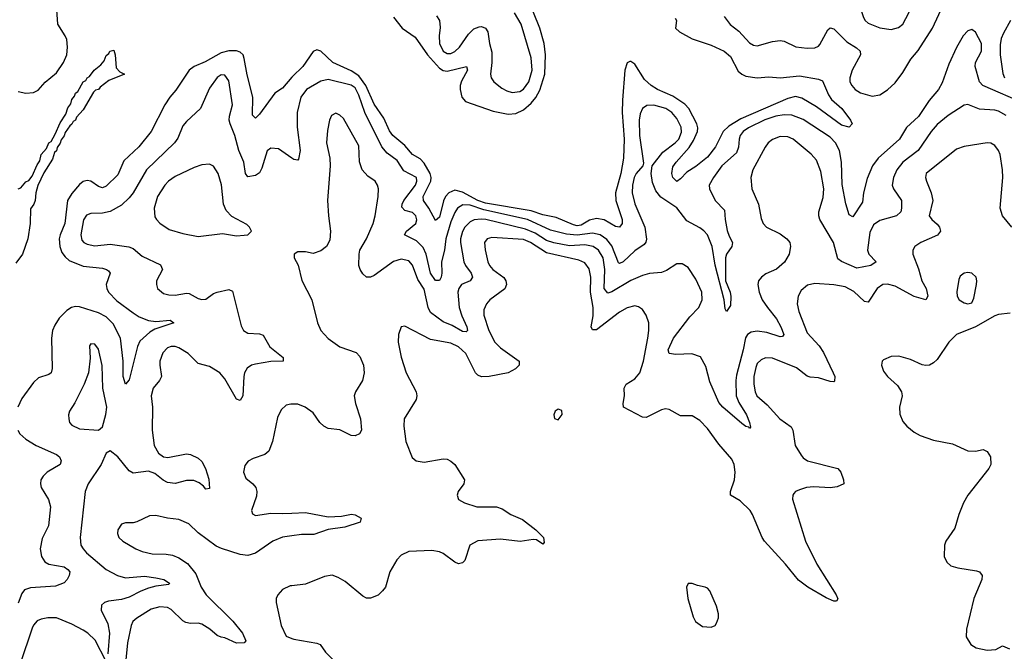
# Model space of a CAD drawing. Header units: inches. Extents: x 1649636 to 1815363, y 506543 to 641975.
# Tile 580 of 656: x 1748578 to 1753720, y 586515 to 589814. Entities that reach past the tile are written whole.
import ezdxf

# ---------------------------------------------------------------- set-up
doc = ezdxf.new("R2010")
doc.units = ezdxf.units.IN
doc.header["$MEASUREMENT"] = 0
doc.layers.add('B7548', color=7, linetype='Continuous')
doc.layers.add('B7558', color=7, linetype='Continuous')

msp = doc.modelspace()

# ---------------------------------------------------------------- linework, layer by layer
at = {"layer": 'B7548', "color": 5}
for points, elevation in [([(1748570, 589439.1), (1748610, 589430.2), (1748650, 589433.1), (1748673.8, 589446.2), (1748711.4, 589488.6), (1748770, 589536.9), (1748806.5, 589590), (1748823.7, 589630), (1748827.4, 589670), (1748823.5, 589710), (1748816.2, 589730), (1748776.5, 589790), (1748769.9, 589889.9), (1748753, 589970), (1748758.4, 590000)], 420), ([(1748569.9, 588930), (1748583.6, 588936.4), (1748610, 588967.7), (1748625.3, 588974.7), (1748644, 588996), (1748670, 589056.3), (1748683.3, 589076.7), (1748690, 589110.4), (1748718, 589142), (1748730, 589170.3), (1748741.7, 589178.3), (1748763.7, 589216.3), (1748790, 589275.5), (1748819.2, 589320.8), (1748830, 589353), (1748844.7, 589375.3), (1748850, 589398), (1748865, 589415), (1748870, 589430.3), (1748881.7, 589438.3), (1748910, 589490.2), (1748923.5, 589496.5), (1748929.8, 589510), (1748942.6, 589517.4), (1748966.3, 589550), (1749002.3, 589577.7), (1749020.1, 589599.9), (1749030, 589626.8), (1749043.3, 589636.7), (1749049.7, 589650), (1749070, 589654.9), (1749077.1, 589630), (1749082, 589562), (1749101.1, 589541.1), (1749126, 589530), (1749043.4, 589496.6), (1748998.3, 589461.7), (1748990.4, 589450), (1748974.7, 589445.3), (1748964.4, 589435.6), (1748910, 589343.7), (1748875.3, 589304.8), (1748870, 589289.7), (1748857.7, 589282.3), (1748850, 589267.6), (1748839.9, 589260.1), (1748815.8, 589224.2), (1748810, 589207), (1748794, 589186), (1748790, 589169.4), (1748773.9, 589146.1), (1748770, 589129.5), (1748760.5, 589119.5), (1748750, 589086), (1748705.1, 589014.9), (1748672.8, 588947.2), (1748662, 588910), (1748659.1, 588870), (1748652.7, 588850), (1748634.4, 588825.6), (1748633, 588750), (1748621.4, 588670), (1748593.3, 588590), (1748557.7, 588542.3)], 380), ([(1750000, 589514.2), (1749950, 589456.9), (1749910, 589429.7), (1749830, 589319.8), (1749810, 589300.4), (1749794.7, 589314.8), (1749795.8, 589410), (1749765.7, 589525.7), (1749750, 589611.8), (1749745.2, 589630), (1749730, 589643.9), (1749710, 589650.8), (1749671.2, 589651.2), (1749630, 589640.8), (1749546, 589594), (1749490.1, 589570), (1749462.9, 589550), (1749394.3, 589445.7), (1749362.2, 589410), (1749335.7, 589370), (1749264.3, 589230), (1749200.9, 589150), (1749122.7, 589077.3), (1749090, 589003.2), (1749030, 588944.1), (1749010, 588936.5), (1748990, 588943.2), (1748950, 588970.5), (1748930, 588973.6), (1748910, 588968.4), (1748890, 588953.4), (1748850, 588906.8), (1748827.5, 588870), (1748813.5, 588750), (1748788.7, 588690), (1748784.9, 588670), (1748787.9, 588630), (1748798.8, 588598.8), (1748815, 588575), (1748836.5, 588556.5), (1748910, 588526.7), (1749010, 588516), (1749031.8, 588510), (1749041.9, 588501.9), (1749051.1, 588490), (1749030.2, 588430), (1749033.2, 588410), (1749042.7, 588390), (1749086, 588346), (1749170, 588282.1), (1749201.7, 588261.7), (1749250, 588243.2), (1749290, 588237.1), (1749364.1, 588244.1), (1749384, 588230), (1749283.3, 588196.7), (1749258.3, 588181.7), (1749205.8, 588134.2), (1749193, 588107), (1749150, 587932.3), (1749130, 587909.5), (1749118.5, 587950), (1749118.4, 588030), (1749104.9, 588150), (1749066, 588226), (1749030, 588261.4), (1748990, 588282.1), (1748890, 588314.5), (1748870, 588316.3), (1748849.6, 588310.4), (1748825.2, 588294.8), (1748784.8, 588255.2), (1748761.4, 588218.6), (1748750.1, 588190), (1748744, 588150), (1748748.3, 587991.7), (1748741.7, 587970), (1748730, 587960.4), (1748677.2, 587942.8), (1748650, 587919.7), (1748590, 587835.4), (1748568.7, 587790)], 420), ([(1750000, 589090.6), (1749930, 589139.7), (1749890, 589143.6), (1749870, 589129.3), (1749842.2, 589037.8), (1749830, 589013.6), (1749810, 589000.9), (1749770, 588992.8), (1749758.2, 589010), (1749748.6, 589070), (1749723.2, 589130), (1749702.4, 589210), (1749676.5, 589270), (1749672.3, 589290), (1749673.2, 589310), (1749689.8, 589370), (1749670, 589495.1), (1749650, 589525.1), (1749630, 589525.4), (1749610, 589512.4), (1749570, 589457), (1749523.1, 589350), (1749450, 589283.1), (1749430, 589258.9), (1749404.4, 589195.6), (1749386.2, 589170), (1749240.9, 589030), (1749170.8, 588910), (1749150, 588884.1), (1749110, 588846), (1749050, 588811.6), (1749010, 588802.8), (1748950, 588801.4), (1748927.6, 588792.4), (1748911, 588769), (1748898.3, 588690), (1748903.2, 588663.2), (1748913.1, 588650), (1748930, 588640.9), (1748970, 588632.4), (1749050, 588642.2), (1749148, 588628), (1749170, 588618.2), (1749218.1, 588578.1), (1749312.9, 588532.9), (1749324.6, 588510), (1749293.4, 588450), (1749292, 588430), (1749298.4, 588410), (1749330, 588383.7), (1749356.3, 588376.3), (1749390, 588374.7), (1749450, 588385.8), (1749463.7, 588383.7), (1749510, 588358), (1749530, 588351.8), (1749550, 588353.7), (1749590, 588383.1), (1749610, 588391.3), (1749670, 588404.9), (1749690, 588396.3), (1749735.5, 588215.5), (1749747, 588190), (1749770, 588176.9), (1749830, 588173), (1749850, 588165.7), (1749884.6, 588104.6), (1749954.9, 588050), (1749954, 588030), (1749890, 588028.6), (1749810, 588015.2), (1749788.8, 588010), (1749765.4, 587994.6), (1749752.4, 587970), (1749748.8, 587950), (1749744.2, 587850), (1749730, 587824.5), (1749710, 587832), (1749650, 587937.4), (1749624, 587970), (1749570, 588003.1), (1749510, 588017.6), (1749457.2, 588070), (1749410, 588099.4), (1749390, 588106.3), (1749370, 588107.1), (1749350, 588099.3), (1749325.7, 588074.3), (1749310.3, 588030.3), (1749309.2, 588010), (1749319, 587950), (1749309, 587930), (1749275.5, 587890), (1749264.6, 587850), (1749271, 587790), (1749270.1, 587670.1), (1749280.4, 587590), (1749302.3, 587550), (1749330, 587530.2), (1749352.6, 587527.4), (1749450, 587546), (1749470, 587543.6), (1749510, 587524.4), (1749530, 587506.7), (1749549.1, 587470), (1749566, 587414), (1749570, 587366), (1749550, 587360.9), (1749537.6, 587377.6), (1749515.3, 587395.3), (1749487.3, 587407.3), (1749450, 587406.8), (1749390, 587392), (1749350, 587397.4), (1749328.2, 587408.2), (1749284, 587444), (1749250, 587456.6), (1749170, 587445.8), (1749150, 587457.8), (1749090, 587529.8), (1749050, 587562), (1749030, 587549.2), (1749003.5, 587490), (1748935.8, 587390), (1748920.5, 587350), (1748893.5, 587110), (1748897.8, 587070), (1748909.2, 587050), (1748926.5, 587030), (1749030, 586942.2), (1749088.7, 586910), (1749130, 586898.9), (1749230, 586906.7), (1749290, 586899.2), (1749330.3, 586890), (1749360.4, 586870), (1749356.7, 586863.3), (1749290, 586855), (1749250, 586844.9), (1749210, 586829.5), (1749150, 586797.4), (1749110, 586786.2), (1749042.8, 586777.2), (1749021.6, 586770), (1749004.8, 586755.2), (1749003.2, 586730), (1749037.9, 586657.9), (1749047.5, 586610), (1749038.6, 586501.4)], 440), ([(1750000, 587806.5), (1749993.6, 587806.4), (1749970, 587801.3), (1749943.1, 587776.9), (1749923.7, 587736.3), (1749899.2, 587610), (1749879.4, 587560.6), (1749858, 587542), (1749797.3, 587522.7), (1749771.5, 587508.5), (1749754.3, 587485.7), (1749746.7, 587450), (1749759.3, 587419.3), (1749796, 587390), (1749812.2, 587370), (1749816.3, 587350), (1749814.1, 587325.9), (1749788, 587250), (1749793.2, 587233.2), (1749810, 587223.8), (1749890, 587236.6), (1749950, 587234.2), (1750000, 587236.2)], 460), ([(1748568, 587670), (1748579.7, 587650), (1748610, 587622.8), (1748663.6, 587590), (1748770, 587542), (1748786.2, 587530), (1748795.6, 587510), (1748790.1, 587489.9), (1748721.1, 587450), (1748700.3, 587430), (1748688.9, 587410), (1748686, 587390), (1748690.3, 587370), (1748728.2, 587308.2), (1748739, 587270), (1748728, 587170), (1748695.3, 587104.7), (1748685.5, 587050), (1748691.5, 587010), (1748710, 586982), (1748730.4, 586970), (1748810, 586955.7), (1748830, 586942), (1748839.7, 586930), (1748837.1, 586910), (1748825.5, 586890), (1748810, 586872.4), (1748765.5, 586854.5), (1748634, 586846), (1748604.1, 586835.9), (1748590, 586817.4), (1748570, 586765.7)], 420), ([(1750000, 587118.3), (1749950, 587111.6), (1749900.3, 587090), (1749810, 587027.7), (1749770, 587015.3), (1749730, 587021.2), (1749631.9, 587051.9), (1749604.6, 587064.6), (1749510, 587133.6), (1749460.9, 587180.9), (1749410, 587203.9), (1749350, 587209.8), (1749290, 587223.9), (1749256.7, 587223.3), (1749190, 587191.2), (1749170, 587186.3), (1749130, 587186.6), (1749110, 587179.5), (1749090.5, 587149.5), (1749088.5, 587130), (1749096.3, 587110), (1749117.3, 587090), (1749184.9, 587050), (1749217, 587037), (1749270, 587024.1), (1749342.7, 587022.7), (1749376.3, 587016.3), (1749410, 587003.2), (1749454.2, 586974.2), (1749498.7, 586918.7), (1749526.7, 586850), (1749551.4, 586810), (1749692.1, 586672.1), (1749741.1, 586610), (1749758.7, 586570), (1749750, 586558.4), (1749710, 586557.7), (1749650, 586584.8), (1749630, 586588.6), (1749610, 586598), (1749570.9, 586630.9), (1749530, 586656.5), (1749510, 586662.5), (1749470, 586660.6), (1749445.3, 586665.3), (1749430, 586673.4), (1749370, 586732.8), (1749350, 586743.2), (1749310, 586746.5), (1749265.3, 586734.7), (1749190, 586688.5), (1749169.2, 586670), (1749159.7, 586650), (1749141.7, 586558.3), (1749132.1, 586470)], 460), ([(1750000, 586857.4), (1749990, 586856.2), (1749950, 586837), (1749925.5, 586810), (1749918, 586790), (1749917.6, 586770), (1749943.1, 586650), (1749970, 586594), (1750000, 586581.6)], 480), ([(1749030, 586460.9), (1748972.2, 586572.2), (1748934.8, 586610), (1748910, 586625.5), (1748850, 586657), (1748770, 586689.8), (1748724.7, 586690), (1748690, 586682.7), (1748670, 586673.3), (1748650, 586651.2), (1748643.6, 586636.5), (1748581, 586450)], 440)]:
    msp.add_lwpolyline(points, dxfattribs=dict(at, elevation=elevation))
for points, elevation in [([(1749570, 589059.7), (1749530, 589055.6), (1749490, 589041.5), (1749390, 588994.4), (1749355.3, 588970), (1749335.9, 588950), (1749297.7, 588890), (1749280.7, 588830), (1749284.8, 588784.8), (1749292, 588770), (1749310, 588752), (1749358.5, 588718.5), (1749430, 588696.9), (1749510, 588682), (1749636.7, 588696.7), (1749710, 588684.9), (1749750, 588688), (1749770, 588691), (1749789, 588710), (1749779, 588730), (1749764.1, 588744.1), (1749686.4, 588786.4), (1749656.8, 588816.8), (1749642, 588850), (1749632.1, 588952.1), (1749614, 589010), (1749590, 589049.6)], 460), ([(1748950, 588121.2), (1748942, 588110), (1748946, 588046), (1748938, 587970), (1748914.9, 587910), (1748866.5, 587813.5), (1748838, 587770), (1748832.7, 587750), (1748834.4, 587730), (1748838.4, 587710), (1748850, 587695.5), (1748890, 587676.9), (1748989.6, 587670.4), (1749010, 587686.8), (1749028.4, 587751.6), (1749033.3, 587790), (1749013.2, 587890), (1749008.2, 588008.2), (1748990, 588092.7), (1748970, 588119.5)], 440)]:
    msp.add_lwpolyline(points, close=True, dxfattribs=dict(at, elevation=elevation))
at = {"layer": 'B7558', "color": 5}
for points, elevation in [([(1750530, 589826.7), (1750575.7, 589770), (1750643.1, 589723.1), (1750708.2, 589630), (1750770, 589561.7), (1750790, 589548.3), (1750810, 589545.5), (1750911.7, 589570), (1750917.3, 589550), (1750886.3, 589493.7), (1750878.6, 589470), (1750878.4, 589450), (1750887.8, 589410), (1750906.7, 589386.7), (1751050, 589337.1), (1751130, 589320.9), (1751170, 589323.7), (1751210, 589343.7), (1751250, 589378.6), (1751272.9, 589407.1), (1751294, 589446), (1751321.2, 589530), (1751324.9, 589630), (1751316.7, 589690), (1751294.5, 589770), (1751201.6, 590000)], 420), ([(1752938.9, 590000), (1752947.4, 589970), (1752957.4, 589910), (1752985.4, 589825.4), (1752994, 589810), (1753010, 589795.3), (1753070, 589771.6), (1753130, 589762.6), (1753167.3, 589772.7), (1753191.1, 589790), (1753222.4, 589850), (1753238.8, 589910), (1753239.8, 589930), (1753231.9, 589970), (1753215.2, 590000)], 460), ([(1750755, 589835), (1750770.1, 589810.1), (1750774.1, 589774.1), (1750768.9, 589730), (1750770.1, 589690.1), (1750790, 589650.2), (1750810, 589637.8), (1750830, 589637.8), (1750850, 589647.2), (1750874.5, 589670), (1750922.1, 589737.9), (1750950, 589766.2), (1750977.5, 589777.5), (1750990, 589778.3), (1751010, 589770.3), (1751022.3, 589750), (1751031.2, 589690), (1751044.5, 589644.5), (1751044.4, 589590), (1751036.3, 589530), (1751040.7, 589510), (1751054.9, 589490), (1751096.5, 589456.5), (1751121.9, 589441.9), (1751150, 589433.3), (1751190, 589439.6), (1751210, 589451.5), (1751237.7, 589490), (1751253.8, 589550), (1751250, 589614), (1751196.3, 589790), (1751161.8, 589850)], 440), ([(1752258, 589830), (1752288.3, 589788.3), (1752333.3, 589753.3), (1752390, 589692.6), (1752410, 589680.8), (1752430, 589676.9), (1752510, 589699.3), (1752550, 589705.5), (1752570, 589702.3), (1752632.2, 589672.2), (1752690, 589664.9), (1752730, 589667.4), (1752750, 589675.8), (1752756, 589684), (1752798.4, 589761.6), (1752810, 589771.7), (1752830, 589766.3), (1752898.1, 589698.1), (1752947.6, 589667.6), (1752967.3, 589650), (1752969.4, 589630), (1752925.4, 589550), (1752912.8, 589510), (1752914.3, 589490), (1752923.6, 589470), (1752941.1, 589450), (1752970, 589432.6), (1753030, 589415), (1753070, 589422), (1753110, 589447.5), (1753150, 589485.1), (1753190, 589537.7), (1753232.2, 589607.8), (1753270, 589654), (1753344.8, 589770), (1753400.4, 589890)], 440), ([(1752002, 589822), (1752009.1, 589810), (1752002.8, 589770), (1752023.1, 589750), (1752090, 589713.5), (1752190, 589680.4), (1752256.9, 589650), (1752290, 589621.2), (1752330, 589545.8), (1752349.2, 589529.2), (1752370, 589519.8), (1752430, 589510.2), (1752490, 589514.8), (1752550, 589509.7), (1752650, 589520.5), (1752750, 589503), (1752770, 589494.9), (1752802, 589422), (1752817.8, 589397.8), (1752871.5, 589350), (1752916.5, 589290), (1752924.9, 589270), (1752910, 589252.7), (1752870, 589262.8), (1752739.3, 589359.3), (1752663.3, 589403.3), (1752630, 589412.2), (1752590, 589403), (1752344.6, 589295.4), (1752281.6, 589258.4), (1752252.7, 589230), (1752211.6, 589150), (1752170, 589095.9), (1752110, 589047.1), (1752062, 589018), (1752030, 588982.4), (1752010, 588968), (1751989, 588990), (1751984.2, 589010), (1751990, 589045.5), (1752006.3, 589070), (1752073.9, 589146), (1752096.5, 589183.5), (1752117.4, 589230), (1752119.1, 589250), (1752114, 589270), (1752072, 589350), (1752052.5, 589372.5), (1751990, 589414.8), (1751909.2, 589449.2), (1751876.4, 589470), (1751842, 589502), (1751790, 589581.2), (1751770, 589596.5), (1751764.3, 589595.7), (1751750, 589589.5), (1751739, 589550), (1751725.9, 589394.1), (1751724.4, 589330), (1751734.2, 589190), (1751731.1, 589090), (1751717.9, 589010), (1751690.6, 588910), (1751691.1, 588870), (1751724.6, 588770), (1751724.2, 588750), (1751710, 588731.1), (1751690, 588734.5), (1751630, 588768.5), (1751590, 588775.2), (1751553.7, 588766.3), (1751510, 588740.3), (1751490, 588737.9), (1751470, 588741.7), (1751380.2, 588780.2), (1751310, 588794.9), (1751250, 588815.2), (1751010, 588856.2), (1750971.2, 588870), (1750890, 588913), (1750850, 588923.4), (1750819.2, 588910), (1750801.6, 588890), (1750791.9, 588868.1), (1750770, 588782.6), (1750750, 588764.7), (1750714.4, 588830), (1750686.5, 588870), (1750685.6, 588890), (1750724.7, 588970), (1750727.9, 588990), (1750722.7, 589010), (1750690, 589065.4), (1750670, 589086.6), (1750629.9, 589109.9), (1750590, 589156.9), (1750526.2, 589210), (1750510, 589234.2), (1750479.3, 589299.3), (1750430, 589373.6), (1750386.4, 589470), (1750350, 589521), (1750310, 589546.4), (1750213.3, 589590), (1750150, 589649.1), (1750130, 589656.1), (1750110, 589647.8), (1750057.3, 589570), (1750002.7, 589517.3), (1750000, 589514.2)], 420), ([(1753753.4, 589810), (1753715.6, 589744.4), (1753704.1, 589715.9), (1753697.8, 589682.2), (1753698.2, 589630), (1753712.9, 589532.9), (1753720.6, 589510)], 440), ([(1753832.4, 589372.4), (1753607.3, 589470), (1753589.9, 589490), (1753568.9, 589570), (1753570.5, 589590), (1753601.9, 589650), (1753600.5, 589690), (1753570, 589749.7), (1753550, 589762.7), (1753530, 589755.6), (1753505.2, 589730), (1753470, 589668.4), (1753430, 589582.6), (1753394.9, 589485.1), (1753377.2, 589450), (1753327.7, 589392.3), (1753271.7, 589308.3), (1753210, 589251.8), (1753173.4, 589190), (1753061.5, 589090), (1753031.9, 589050), (1753004.7, 588984.7), (1752985.5, 588910), (1752978.9, 588861), (1752930, 588783.6), (1752910, 588795.6), (1752892.5, 588852.5), (1752874, 588954), (1752869.9, 589070), (1752860.2, 589130), (1752839, 589170), (1752810, 589200.7), (1752670, 589292.4), (1752610, 589315.2), (1752570, 589317.1), (1752527.6, 589310), (1752470, 589290.3), (1752384.6, 589250), (1752356.1, 589230), (1752341.2, 589210), (1752335.2, 589190), (1752332.3, 589147.7), (1752321.6, 589118.4), (1752244.8, 589050), (1752201.8, 588990), (1752179.7, 588950), (1752180.2, 588930), (1752210, 588869.1), (1752258.9, 588819), (1752261.7, 588770), (1752273.3, 588713.3), (1752283.1, 588683.1), (1752300.7, 588650), (1752296.9, 588630), (1752270.1, 588590), (1752264.6, 588570), (1752263.9, 588450), (1752289.2, 588390), (1752291.4, 588368.6), (1752290, 588322), (1752270, 588289.3), (1752263, 588303), (1752257.2, 588350), (1752210, 588531.8), (1752194.8, 588630), (1752170.5, 588690), (1752151.4, 588711.4), (1752130, 588726.6), (1752062.9, 588762.9), (1752010, 588830.5), (1751926.8, 588886.8), (1751900.4, 588920.4), (1751883.6, 588963.6), (1751875.7, 589010), (1751881.2, 589050), (1751937.6, 589122.4), (1752001.4, 589170), (1752020.8, 589190), (1752034.3, 589225.7), (1752032.5, 589252.5), (1752010, 589297.3), (1751983.9, 589330), (1751951.9, 589350), (1751890, 589368.3), (1751853.6, 589366.4), (1751830.6, 589349.4), (1751818.5, 589321.5), (1751814, 589290), (1751815.2, 589210), (1751835.9, 589064.1), (1751831.7, 589050), (1751797, 589010), (1751786.5, 588990), (1751777.7, 588950), (1751777.4, 588910), (1751790, 588851.8), (1751842.9, 588730), (1751852.2, 588667.8), (1751848.7, 588651.3), (1751839.6, 588640.4), (1751790, 588606), (1751730, 588548.5), (1751710, 588539.8), (1751704.9, 588544.8), (1751670, 588633.5), (1751645.2, 588665.2), (1751609.9, 588689.9), (1751570, 588698.3), (1751490, 588687.8), (1751433.3, 588693.3), (1751350, 588714.7), (1751230, 588771), (1751001.3, 588821.3), (1750930, 588844.6), (1750892.5, 588847.5), (1750864.4, 588830), (1750850, 588807), (1750830, 588758.4), (1750804.5, 588670), (1750796.3, 588610), (1750780.5, 588550), (1750782.6, 588490), (1750779.1, 588470), (1750770, 588451.1), (1750750, 588451.7), (1750723.1, 588490), (1750700.4, 588590), (1750684.5, 588624.5), (1750650, 588658.7), (1750588.6, 588690), (1750597.4, 588710), (1750647.1, 588750), (1750652.1, 588767.9), (1750646.4, 588790), (1750630, 588807.6), (1750590, 588817.7), (1750574.6, 588834.6), (1750575.3, 588850), (1750584.6, 588870), (1750646, 588950), (1750653, 588970), (1750650.6, 588990), (1750584.3, 589024.3), (1750550, 589079.4), (1750497.4, 589117.4), (1750470.2, 589150.2), (1750380.7, 589330), (1750350, 589420.3), (1750330, 589457.3), (1750310, 589472.6), (1750190, 589500.8), (1750150, 589493.3), (1750076.3, 589450), (1750046.6, 589410), (1750027.9, 589330), (1750028, 589252), (1750043.7, 589130), (1750033.8, 589086.2), (1750030, 589080.7), (1750010, 589083.5), (1750000, 589090.6)], 440), ([(1753730, 589313.6), (1753690, 589336.7), (1753670, 589342.1), (1753590, 589346.3), (1753530, 589371.2), (1753510, 589366.9), (1753426.4, 589313.6), (1753370, 589266.2), (1753338.2, 589230), (1753270, 589130.7), (1753191, 589070), (1753158.7, 589030), (1753140.9, 588990), (1753135.4, 588950), (1753140.7, 588930), (1753183.2, 588870), (1753184.1, 588830), (1753179.1, 588810), (1753157.1, 588790), (1753070, 588764.7), (1753037.2, 588742.8), (1753018.1, 588701.9), (1753005.9, 588610), (1753012.6, 588590), (1753050.4, 588550), (1753023, 588530), (1752950, 588516.3), (1752870, 588550.6), (1752850, 588565.3), (1752827.8, 588650), (1752756.4, 588770), (1752750.8, 588790), (1752751.4, 588810), (1752774.1, 588885.9), (1752778.1, 588930), (1752761.7, 589021.7), (1752739.7, 589079.7), (1752712.4, 589112.4), (1752616.9, 589190), (1752590, 589202.5), (1752550, 589203.1), (1752510, 589188.6), (1752487.8, 589170), (1752471.4, 589148.6), (1752407.6, 589030), (1752396.3, 588990), (1752402, 588930), (1752436.5, 588850), (1752450, 588776), (1752460.3, 588750), (1752478.4, 588730), (1752550, 588694.9), (1752585.3, 588670), (1752599.6, 588650), (1752604.2, 588630), (1752596.3, 588590), (1752571.8, 588548.2), (1752530, 588510.9), (1752474.3, 588485.7), (1752452.2, 588470), (1752437, 588450), (1752432.9, 588430), (1752440.2, 588390), (1752456.5, 588350), (1752482.7, 588310), (1752531.3, 588251.3), (1752554, 588210), (1752568.7, 588170), (1752561.4, 588158.6), (1752550, 588156.8), (1752480, 588180), (1752430, 588187.9), (1752398.1, 588181.9), (1752379, 588170), (1752368.1, 588151.9), (1752357.2, 588090), (1752322.2, 587957.8), (1752318.2, 587930), (1752320.3, 587850), (1752333.9, 587813.9), (1752373.8, 587750), (1752390.1, 587710), (1752394.1, 587685.9), (1752390, 587679.3), (1752385.9, 587685.9), (1752370, 587689.8), (1752350, 587705.5), (1752250, 587789.8), (1752230, 587814), (1752183.2, 587923.2), (1752161.7, 588001.7), (1752133.6, 588053.6), (1752088.5, 588068.5), (1752005.5, 588065.5), (1751969.2, 588070), (1751965.1, 588090), (1751993.1, 588150), (1752078.2, 588261.8), (1752125.6, 588310), (1752141.6, 588350), (1752140.7, 588390), (1752110, 588458.7), (1752070, 588519.6), (1752038.6, 588538.6), (1752010, 588539.6), (1751955.8, 588504.2), (1751930, 588494), (1751867.7, 588487.7), (1751830, 588477.8), (1751770, 588451.7), (1751670, 588393.1), (1751650, 588386.1), (1751630.4, 588410.4), (1751634.1, 588510), (1751625.6, 588570), (1751600.4, 588610), (1751572.7, 588630), (1751530, 588638.6), (1751450, 588633.6), (1751368.3, 588648.3), (1751330, 588661.2), (1751270, 588699.1), (1751219.3, 588719.3), (1751012.8, 588770), (1750987.5, 588772.5), (1750951.3, 588768.7), (1750930, 588758.6), (1750902.5, 588730), (1750890, 588708.4), (1750880.5, 588670), (1750880.3, 588650), (1750897.7, 588550), (1750906.4, 588530), (1750935.9, 588490), (1750942.7, 588470), (1750931.4, 588450), (1750886, 588430), (1750872.2, 588410), (1750866.8, 588390), (1750873.4, 588310), (1750886.9, 588266.9), (1750914.1, 588210), (1750916.2, 588190), (1750910, 588183.8), (1750890, 588185.7), (1750836.3, 588216.2), (1750790, 588235.7), (1750723.9, 588283.9), (1750712.2, 588310), (1750690, 588405.8), (1750657.7, 588457.7), (1750630, 588531), (1750610, 588555), (1750570, 588562.7), (1750530, 588551.3), (1750430, 588477.8), (1750410, 588468.3), (1750389.8, 588469.8), (1750370, 588486.3), (1750355.6, 588510), (1750349.8, 588530), (1750350.8, 588590), (1750355.3, 588610), (1750388.7, 588670), (1750424.2, 588750), (1750435.3, 588790), (1750450.8, 588890), (1750451.8, 588930), (1750446.9, 588950), (1750434, 588970), (1750396.5, 588996.5), (1750366.6, 589030), (1750352.2, 589072.3), (1750350, 589155.1), (1750270, 589298.4), (1750250, 589316.2), (1750230, 589325.1), (1750206.4, 589313.6), (1750195.8, 589290), (1750185.2, 589234.8), (1750179.7, 589170), (1750197.8, 589090), (1750200.2, 589050), (1750185.8, 588870), (1750190.3, 588790), (1750201.3, 588710), (1750197.1, 588662.9), (1750181, 588630), (1750150, 588606), (1750110, 588592.3), (1750070, 588600.9), (1750030, 588601.2), (1750011.3, 588590), (1750011, 588570), (1750032.4, 588532.4), (1750052.1, 588452.1), (1750104.4, 588350), (1750132.6, 588230), (1750150.3, 588190), (1750189.5, 588149.5), (1750250, 588106), (1750335.7, 588075.7), (1750354.1, 588054.1), (1750374, 588010), (1750376.5, 587970), (1750368.8, 587930), (1750331.8, 587870), (1750325.7, 587850), (1750331.3, 587810), (1750358.8, 587730), (1750362.4, 587670), (1750353.4, 587650), (1750330, 587639.8), (1750310, 587642.7), (1750250.9, 587670.9), (1750190, 587678.9), (1750166.4, 587690), (1750146.3, 587710), (1750110, 587761), (1750069.6, 587790), (1750030, 587806.6), (1750000, 587806.5)], 460), ([(1753758.9, 588730), (1753710, 588789.6), (1753698.4, 588830), (1753712.5, 588990), (1753711.6, 589030), (1753698.8, 589110), (1753690, 589131.6), (1753670, 589156.3), (1753650, 589168.3), (1753630, 589170.8), (1753510, 589152.5), (1753470, 589138.4), (1753312, 589010), (1753309, 588990), (1753313.6, 588970), (1753339, 588910), (1753346.6, 588870), (1753328.4, 588790), (1753342, 588770), (1753370, 588746.7), (1753381.4, 588730), (1753387.1, 588710), (1753371.5, 588688.5), (1753284.4, 588650), (1753252.4, 588630), (1753241.7, 588610), (1753243.2, 588590), (1753272.5, 588512.5), (1753289.4, 588450), (1753312.8, 588410), (1753320.2, 588370), (1753310, 588351.5), (1753250, 588367.3), (1753150, 588421.9), (1753110, 588433.4), (1753086.7, 588430), (1753056.9, 588410), (1753010, 588339.2), (1752990, 588342), (1752934.6, 588394.6), (1752890, 588418.1), (1752830, 588428.6), (1752730, 588436.1), (1752692.1, 588427.9), (1752659.8, 588400.2), (1752643.2, 588370), (1752638.9, 588330), (1752647.3, 588290), (1752690, 588179.1), (1752753.7, 588110), (1752775.4, 588075.4), (1752827.2, 587970), (1752834.4, 587950), (1752834.3, 587925.7), (1752830, 587922), (1752810, 587924.2), (1752750, 587942.6), (1752706.2, 587946.2), (1752690, 587952.5), (1752635.3, 587995.3), (1752510, 588046.8), (1752472.3, 588047.7), (1752450, 588038.2), (1752430, 588017.6), (1752422, 587998), (1752413, 587950), (1752411.4, 587910), (1752418.5, 587870), (1752427.4, 587850), (1752481.5, 587801.5), (1752547.2, 587730), (1752606.8, 587686.8), (1752615.2, 587670), (1752628.1, 587590), (1752658.7, 587538.7), (1752670, 587525.2), (1752693, 587510), (1752850.2, 587470.2), (1752866, 587450), (1752880.3, 587410), (1752881.6, 587390), (1752846.9, 587373.1), (1752810, 587368.7), (1752725.9, 587374.1), (1752687.3, 587370), (1752650, 587359), (1752630.4, 587350), (1752621.1, 587338.9), (1752615.5, 587330), (1752614, 587310), (1752682.4, 587090), (1752741.7, 586970), (1752843, 586810), (1752850.5, 586789.5), (1752843.6, 586776.4), (1752830, 586776), (1752790, 586793.6), (1752693.6, 586850), (1752645.7, 586885.7), (1752578.2, 586970), (1752467.9, 587090), (1752455.6, 587110), (1752406, 587230), (1752392.6, 587250), (1752340.5, 587300.5), (1752289.8, 587329.8), (1752291.1, 587350), (1752310.8, 587410), (1752314, 587450), (1752309.7, 587490), (1752297.7, 587517.7), (1752230, 587596), (1752170, 587678), (1752130, 587721.1), (1752090, 587744.7), (1752030, 587745.1), (1751970, 587777.7), (1751950, 587780.9), (1751930, 587775.8), (1751850, 587736.4), (1751830, 587738.7), (1751731.5, 587790), (1751729, 587809), (1751737.6, 587850), (1751734.4, 587890), (1751744.7, 587910), (1751790, 587937.7), (1751816, 587970), (1751835.4, 588030), (1751859.4, 588150), (1751864.5, 588190), (1751863.2, 588230), (1751849.9, 588269.9), (1751830, 588299.7), (1751810, 588313.8), (1751790, 588318.9), (1751750, 588309), (1751710, 588286.4), (1751590, 588194.2), (1751570, 588193.3), (1751562.6, 588210), (1751572.9, 588267.1), (1751573.2, 588310), (1751559.7, 588390), (1751560.4, 588470), (1751552.3, 588512.3), (1751530, 588544.2), (1751497.6, 588557.6), (1751330, 588595.9), (1751245.9, 588650), (1751210, 588665.3), (1751043.2, 588676.8), (1751018.7, 588670), (1751005.4, 588650), (1751008.7, 588611.3), (1751022.7, 588550), (1751031.5, 588530), (1751048.4, 588508.4), (1751106.6, 588466.6), (1751116.8, 588450), (1751120.7, 588430), (1751111.1, 588408.9), (1751034.2, 588350), (1751016.2, 588330), (1751002.1, 588297.9), (1751002.3, 588270), (1751029, 588190), (1751059.8, 588130), (1751090, 588099.4), (1751186, 588030), (1751186.7, 588010), (1751167.4, 587990), (1751130, 587969.8), (1751029.8, 587949.8), (1750990, 587948.3), (1750970, 587957.4), (1750958, 587970), (1750907.9, 588070), (1750870, 588105), (1750830, 588124), (1750724.3, 588144.3), (1750590, 588213.2), (1750571.1, 588208.9), (1750556.3, 588170), (1750554, 588130), (1750570, 588051), (1750596.9, 587970), (1750649.3, 587870), (1750653, 587850), (1750648.1, 587830), (1750586, 587730), (1750583.6, 587690), (1750594.3, 587610), (1750627.4, 587527.4), (1750649.2, 587509.2), (1750690, 587502.7), (1750790, 587520.4), (1750810, 587518.4), (1750830, 587508.4), (1750850, 587490.4), (1750900.4, 587410), (1750897.6, 587390), (1750868.5, 587350), (1750862.4, 587330), (1750870, 587307.3), (1750901, 587290), (1750966, 587270), (1751069, 587269), (1751098.4, 587258.4), (1751143, 587230), (1751203.8, 587203.8), (1751273.4, 587150), (1751314.4, 587110), (1751317.1, 587082.9), (1751310, 587074), (1751276.3, 587096.3), (1751258.9, 587098.9), (1751191, 587089), (1751090, 587100.7), (1750970, 587092.7), (1750928.7, 587070), (1750903.1, 586990), (1750890, 586976.9), (1750870, 586971.5), (1750850, 586979.7), (1750790, 587026), (1750770, 587035.1), (1750730, 587041.2), (1750610, 587035.3), (1750570, 587016.9), (1750547.6, 586992.4), (1750511.8, 586930), (1750488.5, 586850), (1750473.7, 586830), (1750450, 586808.6), (1750410, 586792.4), (1750390, 586792.8), (1750370, 586802.6), (1750278.8, 586878.8), (1750240.9, 586900.9), (1750210, 586912.1), (1750170, 586905.6), (1750070, 586865.3), (1750000, 586857.4)], 480), ([(1753750, 588280.4), (1753690, 588274.1), (1753670, 588267.8), (1753570, 588209.9), (1753470.9, 588169.1), (1753430.1, 588129.9), (1753370, 588039.9), (1753350, 588020.9), (1753330, 588009.9), (1753310, 588007.5), (1753291.4, 588011.4), (1753230, 588039.3), (1753170, 588056.4), (1753130, 588054), (1753090, 588037.6), (1753083.1, 588030), (1753079, 588010), (1753090, 587978.4), (1753110.2, 587950), (1753163.1, 587903.1), (1753183, 587870), (1753186.3, 587850), (1753172.5, 587790), (1753174.2, 587754.2), (1753190, 587715.8), (1753211.8, 587690), (1753250, 587659), (1753281.6, 587641.6), (1753350, 587618), (1753450, 587599.2), (1753530, 587562.4), (1753570, 587559.7), (1753610, 587568.6), (1753630, 587558), (1753648.5, 587530), (1753649.4, 587490), (1753639.3, 587470), (1753530.2, 587330), (1753506.7, 587290), (1753482, 587230), (1753462.4, 587157.6), (1753415.6, 587090), (1753407.2, 587070), (1753405.3, 587010), (1753419.9, 586979.9), (1753441.8, 586961.8), (1753478, 586950), (1753575.5, 586935.5), (1753590.4, 586930), (1753604.2, 586910), (1753602.3, 586890), (1753561.5, 586790), (1753522, 586630), (1753520.4, 586590), (1753546, 586550), (1753573.8, 586533.8), (1753630, 586521.3), (1753675.3, 586524.7), (1753710, 586543), (1753748, 586528)], 520), ([(1750000, 587236.2), (1750070, 587239), (1750190, 587216.6), (1750259.4, 587220.6), (1750310.3, 587230.3), (1750330, 587227.3), (1750362, 587210), (1750356, 587190), (1750276.9, 587163.1), (1750189.4, 587150.6), (1750114.4, 587125.6), (1750050, 587125), (1750000, 587118.3)], 460), ([(1750000, 586581.6), (1750010, 586577.4), (1750130, 586556.9), (1750147.3, 586550), (1750175.8, 586510), (1750215.3, 586470), (1750276, 586396), (1750300.3, 586350), (1750315.8, 586290), (1750311.6, 586268.4), (1750290, 586255.6), (1750230, 586252.8), (1750210, 586247), (1750193.3, 586226.7), (1750180.3, 586179.7), (1750170, 586162.9), (1750150, 586155.6), (1750070, 586181), (1750000, 586171.8)], 480)]:
    msp.add_lwpolyline(points, dxfattribs=dict(at, elevation=elevation))
at = {"layer": 'B7558', "color": 5, "elevation": 520}
for points in [[(1753530, 588493), (1753510, 588490.7), (1753490, 588474.2), (1753483.4, 588456.6), (1753472.2, 588392.2), (1753473.2, 588370), (1753485.1, 588350), (1753510, 588335.8), (1753530, 588330.5), (1753550, 588335.9), (1753560.7, 588359.3), (1753574.7, 588430), (1753577.4, 588450), (1753573.6, 588470), (1753550, 588489.2)], [(1751390, 587779.7), (1751375.5, 587770), (1751366.9, 587750), (1751370.5, 587730.5), (1751390, 587723.1), (1751411.8, 587751.8), (1751410, 587772)], [(1752090, 586869), (1752070, 586868.7), (1752060.7, 586850), (1752068, 586790), (1752095.2, 586695.2), (1752107.7, 586670), (1752144.1, 586644.1), (1752190, 586640.5), (1752209.6, 586650.4), (1752217.4, 586662.6), (1752227.6, 586690), (1752228, 586710), (1752218, 586750), (1752182.7, 586830), (1752170, 586845.2), (1752158, 586850), (1752118, 586858)]]:
    msp.add_lwpolyline(points, close=True, dxfattribs=at)

doc.saveas('drawing.dxf')
